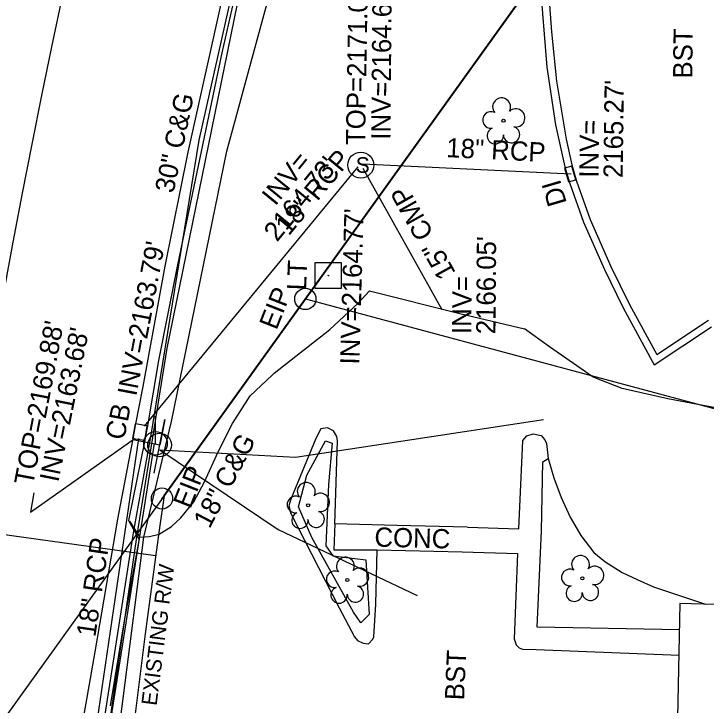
# Model space of a CAD drawing. Extents: x 945964 to 948456, y 631061 to 636061.
# Drawn here: x 946841.4 to 946985.2, y 633133.3 to 633276.9 of the extents above; entities that cross this region are included whole.
import ezdxf

# ---------------------------------------------------------------- set-up
doc = ezdxf.new("R2010")
doc.units = 0
for name, color, linetype in [('Exist Boundary County Line', 7, 'Continuous'), ('Exist Building', 7, 'Continuous'), ('Exist Horizontal Alignment', 7, 'Continuous'), ('Exist Property Iron Pin CELL', 7, 'Continuous'), ('Exist Property Iron Pin Text', 7, 'Continuous'), ('Exist Property Line', 7, 'Continuous'), ('Exist Property Tie Line', 7, 'Continuous'), ('Exist Right of Way Line', 7, 'Continuous'), ('Exist Right of Way Line Text', 7, 'Continuous'), ('Exist Right of Way Width CELL', 7, 'Continuous'), ('Exist Roads Change in Surface', 7, 'Continuous'), ('Exist Roads Curbs', 7, 'Continuous'), ('Exist Roads Curbs Text', 7, 'Continuous'), ('Exist Roads EOP', 7, 'Continuous'), ('Exist Roads EOP Other', 7, 'Continuous'), ('Exist Roads EOP Other Text', 7, 'Continuous'), ('Exist Structure Minor Catch Basin', 7, 'Continuous'), ('Exist Structure Minor Catch Basin Text', 7, 'Continuous'), ('Exist Structure Minor Catch Basin Top Elevation', 7, 'Continuous'), ('Exist Structure Minor Drop Inlet', 7, 'Continuous'), ('Exist Structure Minor Drop Inlet Text', 7, 'Continuous'), ('Exist Structure Minor Drop Inlet Top Elevation', 7, 'Continuous'), ('Exist Structure Minor Pipes CMP 15 Inch', 7, 'Continuous'), ('Exist Structure Minor Pipes CMP 15 Inch Invert', 7, 'Continuous'), ('Exist Structure Minor Pipes CMP 15 Inch Text', 7, 'Continuous'), ('Exist Structure Minor Pipes RCP 18 Inch', 7, 'Continuous'), ('Exist Structure Minor Pipes RCP 18 Inch Invert', 7, 'Continuous'), ('Exist Structure Minor Pipes RCP 18 Inch Text', 7, 'Continuous'), ('Exist Structure Minor Storm Sewer Manhole CELL', 7, 'Continuous'), ('Exist Structure Minor Storm Sewer Manhole Text', 7, 'Continuous'), ('Exist Utilities Gas UG Line SUE', 7, 'Continuous'), ('Exist Utilities Other Pole With Base CELL', 7, 'Continuous'), ('Exist Utilities Other Pole With Base Text', 7, 'Continuous'), ('Exist Utilities Power Joint Use Telephone CELL', 7, 'Continuous'), ('Exist Utilities Power Pole CELL', 7, 'Continuous'), ('Exist Utilities Power UG Cable SUE', 7, 'Continuous'), ('Exist Utilities Telephone UG Cable SUE', 7, 'Continuous'), ('Exist Utilities Telephone UG FO SUE', 7, 'Continuous'), ('Exist Utilities Water UG Line SUE', 7, 'Continuous'), ('Exist Vegetation Hedge Row', 7, 'Continuous'), ('Exist Vegetation Tree CELL', 7, 'Continuous')]:
    doc.layers.add(name, color=color, linetype=linetype)

# ---------------------------------------------------------------- blocks, each defined once
blk = doc.blocks.new('EXIST STRUCTURE MINOR STORM SEWER MANHOLE')
at = {"layer": 'Exist Structure Minor Storm Sewer Manhole CELL'}
blk.add_circle((0, 0), 0.0539, dxfattribs=at)
blk.add_text('S', height=0.065, dxfattribs=at).set_placement((-0.0206, -0.032))
blk = doc.blocks.new('EXIST UTILITIES POWER JOINT USE TELEPHONE')
at = {"layer": 'Exist Utilities Power Joint Use Telephone CELL'}
blk.add_line((0, 0), (0, 0), dxfattribs=at)
blk.add_lwpolyline([(-0.1188, 0), (0.108, -0.0008), (0, -0.0004), (0, 0.1125)], dxfattribs=at)
blk.add_circle((0, 0.0001), 0.049, dxfattribs=at)
blk = doc.blocks.new('EXIST PROPERTY IRON PIN')
at = {"layer": 'Exist Property Iron Pin CELL'}
for radius in [0.0441, 0.00141]:
    blk.add_circle((0, 0), radius, dxfattribs=at)
blk = doc.blocks.new('EXIST VEGETATION TREE')
at = {"layer": 'Exist Vegetation Tree CELL'}
blk.add_line((0, 0), (0, 0), dxfattribs=at)
blk.add_circle((0, 0), 0.00652, dxfattribs=at)
for centre, radius, start, end in [((-0.0077, 0.0575), 0.0371, 330.1651, 219.7134), ((-0.0521, 0.0031), 0.0345, 62.6636, 279.3457), ((0.051, 0.0118), 0.038, 257.1011, 134.1999), ((0.0335, -0.058), 0.034, 181.2822, 74.56), ((-0.0341, -0.0624), 0.0338, 111.5671, 6.231)]:
    blk.add_arc(centre, radius, start, end, dxfattribs=at)

msp = doc.modelspace()

# ---------------------------------------------------------------- linework, layer by layer
at = {"layer": 'Exist Boundary County Line'}
msp.add_line((947092.82, 633483.47), (946827.48, 633113.91), dxfattribs=at)
at = {"layer": 'Exist Building'}
msp.add_lwpolyline([(946978.8, 633106.89), (946978.21, 633084.49), (946976.66, 633022.75), (947059.2, 633020.29), (947060.88, 633083.15), (947040.77, 633083.6), (947042.05, 633115.14), (947051.3, 633115.11), (947050.84, 633101.74), (947104.34, 633099.63), (947106.1, 633132.87), (947031.58, 633135.37), (947033.53, 633169.99), (946989.73, 633171.14), (946989.49, 633154.15), (946979.77, 633154.44)], close=True, dxfattribs=at)
at = {"layer": 'Exist Horizontal Alignment'}
msp.add_arc((948718.82, 632879.65), 1909.86, 158.53343, 198.31343, dxfattribs=at)
at = {"layer": 'Exist Property Line'}
msp.add_line((946901.98, 633217.66), (947043.4, 633179.76), dxfattribs=at)
at = {"layer": 'Exist Property Tie Line'}
msp.add_lwpolyline([(946872.67, 633176.86), (946872.21, 633176.22)], dxfattribs=at)
at = {"layer": 'Exist Right of Way Line'}
msp.add_lwpolyline([(946872.67, 633176.86), (947082.24, 633468.73)], dxfattribs=at)
for radius, start in [(2096.28, 158.90258), (1996.28, 171.75828)]:
    msp.add_arc((948848.33, 632890.69), radius, start, 198.31343, dxfattribs=at)
at = {"layer": 'Exist Right of Way Width CELL'}
msp.add_line((946870.89, 633164.3), (946812.04, 633172.45), dxfattribs=at)
at = {"layer": 'Exist Roads Change in Surface'}
msp.add_lwpolyline([(946861.53, 633133.18), (946864.45, 633150.8), (946867.46, 633167.52)], dxfattribs=at)
at = {"layer": 'Exist Roads Curbs'}
for points in [[(946914.51, 633342.56), (946908.53, 633338.45), (946908.53, 633338.45), (946904.01, 633333.86), (946904.01, 633333.86), (946901.1, 633329.78), (946901.1, 633329.78), (946898.37, 633324.32), (946896.6, 633318.48), (946896.6, 633318.48), (946890.48, 633295.52), (946887.72, 633282.54), (946884.64, 633268.8), (946878.21, 633238.01), (946875.46, 633224.76), (946871.49, 633204.91), (946869.28, 633191.71), (946868.55, 633188.01), (946866.18, 633176.09), (946865.27, 633171.68), (946867.5, 633167.69)], [(946964.54, 633284.66), (946950.67, 633283.89), (946952.11, 633265.77), (946953.94, 633253.81), (946955.89, 633245.12)], [(946955.89, 633245.12), (946956.9, 633241.67), (946959.75, 633233.61), (946964.08, 633223.79), (946967.97, 633215.82), (946974.42, 633203.98), (946986.32, 633211.86)], [(946865.47, 633171.53), (946867.59, 633168.17), (946867.59, 633168.17), (946869.65, 633168.33), (946871.62, 633168.82), (946874.19, 633170.43), (946876.09, 633172.21), (946878.85, 633175.53), (946881.01, 633179.66), (946883.86, 633185.93), (946886.87, 633191.82), (946890.53, 633197.54), (946895.1, 633201.8)], [(946935.68, 633170.24), (946920.99, 633170.63), (946908.08, 633170.94), (946908.66, 633188.22), (946908.54, 633189.1), (946907.85, 633190.3), (946906.6, 633190.9), (946905.23, 633190.7), (946904.19, 633188.7), (946898.95, 633176.1), (946898.53, 633174.7), (946899, 633173.13), (946908.98, 633153.49), (946912.21, 633147.48), (946912.8, 633146.73), (946913.96, 633146.14), (946915.07, 633146.06), (946916.01, 633147.01), (946916.19, 633147.47), (946916.62, 633154.29), (946916.93, 633165.58), (946934.58, 633165.12)], [(946935.68, 633170.24), (946946.33, 633169.9), (946947.15, 633188.23), (946947.98, 633189.23), (946949.29, 633189.67), (946950.97, 633189.27), (946951.69, 633188.41), (946952.06, 633187.66), (946952.21, 633186.41), (946952.38, 633184.55), (946953.56, 633180.52), (946955.1, 633176.41), (946956.97, 633172.34), (946959.16, 633168.56), (946961.9, 633165.01), (946964.15, 633163.12), (946967.79, 633160.87), (946970.92, 633159.43), (946974.28, 633157.87), (946985.08, 633154.28)], [(946934.58, 633165.12), (946946.02, 633164.82), (946945.35, 633147.1), (946945.75, 633145.84), (946946.41, 633145.21), (946947.11, 633144.92), (946949.93, 633144.84), (946979.61, 633143.67)]]:
    msp.add_lwpolyline(points, dxfattribs=at)
at = {"layer": 'Exist Roads EOP'}
for points in [[(946884.99, 633281.53), (946877.59, 633248.11), (946872.8, 633224.47), (946868.2, 633199.49), (946866.65, 633191.41), (946866.14, 633188.63), (946862.99, 633171.96), (946858.25, 633144.4), (946855.25, 633126.98)], [(946957.33, 633245.54), (946958.32, 633242.13), (946961.14, 633234.17), (946965.44, 633224.43), (946969.3, 633216.51), (946974.95, 633206.14), (946985.7, 633213.26)]]:
    msp.add_lwpolyline(points, dxfattribs=at)
at = {"layer": 'Exist Roads EOP Other'}
for points in [[(946964.92, 633283.06), (946952.39, 633282.55), (946953.07, 633273.12), (946954.17, 633262.88), (946956.13, 633250.85), (946957.33, 633245.54)], [(946895.1, 633201.8), (946895.5, 633202.25), (946907.09, 633211.31), (946912.93, 633216.77), (946915.28, 633219.37), (946934.06, 633214.64), (946947.47, 633211.46)], [(947103.76, 633138.01), (947102.75, 633141.23), (947100.19, 633144.32), (947090.1, 633153.49), (947083.67, 633159.12), (947074.63, 633165.03), (947065.42, 633170.4), (947055.96, 633173.93), (947045.36, 633177.19), (947038.53, 633179.18), (947032.13, 633182.46), (947021.84, 633186.04), (947010.34, 633189.19), (946998.41, 633191.88), (946989.75, 633194.56), (946977.25, 633196.91), (946967.79, 633199.07), (946961.76, 633201.44), (946952.66, 633207.73), (946947.47, 633211.46)], [(946979.69, 633148.91), (946950.15, 633149.53), (946951.04, 633169.51), (946951.27, 633183.8), (946952.38, 633184.55)], [(946908.08, 633170.94), (946907.91, 633165.55), (946916.93, 633165.58)]]:
    msp.add_lwpolyline(points, dxfattribs=at)
at = {"layer": 'Exist Structure Minor Catch Basin'}
msp.add_line((946866.17, 633188.7), (946866.71, 633191.73), dxfattribs=at)
msp.add_lwpolyline([(946866.17, 633188.7), (946868.07, 633188.42), (946868.63, 633188.29), (946869.1, 633191.29), (946868.64, 633191.4), (946866.71, 633191.73)], dxfattribs=at)
at = {"layer": 'Exist Structure Minor Drop Inlet'}
msp.add_lwpolyline([(946958.16, 633242.43), (946957.35, 633245.26), (946955.83, 633244.83), (946956.64, 633241.99)], close=True, dxfattribs=at)
at = {"layer": 'Exist Structure Minor Drop Inlet Top Elevation'}
msp.add_lwpolyline([(946845.6, 633177.39), (946844.9, 633173.37), (946866.67, 633188.78)], dxfattribs=at)
at = {"layer": 'Exist Structure Minor Pipes CMP 15 Inch'}
msp.add_line((946930.38, 633215.4), (946913.97, 633244.77), dxfattribs=at)
at = {"layer": 'Exist Structure Minor Pipes RCP 18 Inch'}
for p, q in [((946868.56, 633191.23), (946912.94, 633245.1)), ((946913.88, 633245.75), (946957.22, 633243.64)), ((946850.95, 633077.27), (946867.41, 633188.67))]:
    msp.add_line(p, q, dxfattribs=at)
at = {"layer": 'Exist Utilities Gas UG Line SUE'}
msp.add_lwpolyline([(946845.5, 632898.11), (946850.73, 633021.39), (946858.89, 633093.64), (946868.46, 633168.18), (946874.18, 633192.21), (946885.66, 633248.38), (946897.01, 633290.1), (946905.35, 633314.3), (946948.47, 633344.78), (946953.35, 633385.57), (946936.81, 633391.16)], dxfattribs=at)
at = {"layer": 'Exist Utilities Other Pole With Base CELL'}
msp.add_line((946906.76, 633222.51), (946906.76, 633222.51), dxfattribs=at)
msp.add_lwpolyline([(946904.04, 633225.21), (946909.44, 633225.21), (946909.44, 633219.81), (946904.04, 633219.81), (946904.04, 633225.21)], dxfattribs=at)
msp.add_circle((946906.76, 633222.51), 0.0707, dxfattribs=at)
at = {"layer": 'Exist Utilities Power Pole CELL'}
for q in [(946870.86, 633193.29), (946870.86, 633187.66)]:
    msp.add_line((946870.86, 633187.66), q, dxfattribs=at)
msp.add_circle((946870.86, 633187.66), 2.45, dxfattribs=at)
at = {"layer": 'Exist Utilities Power UG Cable SUE'}
msp.add_lwpolyline([(946871.73, 633186.34), (946899.92, 633184.81), (946951.43, 633192.6)], dxfattribs=at)
at = {"layer": 'Exist Utilities Telephone UG Cable SUE'}
for points in [[(946848.57, 632861.08), (946848.15, 632901.79), (946848.19, 632960.21), (946851.51, 633021.85), (946856.12, 633073.43), (946861.87, 633131.99), (946870.69, 633187.61)], [(946871.74, 633186.34), (946896.37, 633169.75), (946925.21, 633156.09)]]:
    msp.add_lwpolyline(points, dxfattribs=at)
at = {"layer": 'Exist Utilities Telephone UG FO SUE'}
msp.add_lwpolyline([(946843.75, 632861.86), (946845.45, 632875.49), (946846.87, 632959.02), (946849.9, 633021.88), (946856.09, 633093.82), (946867.01, 633168.17), (946873.26, 633207.46), (946887.9, 633278.92), (946901.4, 633327.21), (946927.15, 633399.5), (946955.33, 633464.91), (946976.87, 633502.55), (946990.39, 633526.44), (947042.99, 633595.21), (947065.95, 633626.61), (947283.34, 634211.93), (947296.03, 634240.08), (947307.13, 634250.19), (947335.86, 634268.18), (947320.62, 634317.86), (947311.2, 634351.26), (947308.67, 634385.7), (947324.73, 634436.61)], dxfattribs=at)
at = {"layer": 'Exist Utilities Water UG Line SUE'}
msp.add_lwpolyline([(946861.6, 632622.99), (946857.97, 632647.58), (946852.97, 632699.99), (946849.46, 632747.01), (946843.88, 632853.23), (946844.6, 632925.42), (946848.49, 633021.71), (946854.67, 633094.54), (946866.27, 633169.12), (946869.9, 633189.05), (946879.92, 633250.64), (946895.59, 633320.41), (946906.54, 633358.29), (946922.14, 633411.44), (946948.63, 633497.92), (946975.56, 633562.66), (947003.55, 633599.53), (947037.06, 633649.36)], dxfattribs=at)
at = {"layer": 'Exist Vegetation Hedge Row'}
msp.add_lwpolyline([(946914.54, 633163.48), (946915.27, 633152.13), (946913.52, 633150.39), (946911.98, 633152.6), (946903.34, 633168.15), (946900.58, 633174.49), (946902.29, 633181.09), (946906.19, 633188.21), (946907.58, 633187.74), (946906.82, 633179.11), (946906.27, 633166.36), (946907.66, 633164.29), (946914.54, 633163.48)], dxfattribs=at)
at = {"layer": 'Exist Vegetation Tree CELL'}
for p, q in [((946943.13, 633254.67), (946943.13, 633254.67)), ((946902.56, 633174.81), (946902.56, 633174.81)), ((946910.69, 633159.29), (946910.69, 633159.29))]:
    msp.add_line(p, q, dxfattribs=at)
for centre in [(946943.13, 633254.67), (946902.56, 633174.81), (946910.69, 633159.29)]:
    msp.add_circle(centre, 0.326, dxfattribs=at)
for centre, radius, start, end in [((946942.74, 633257.55), 1.86, 330.1651, 219.7134), ((946940.52, 633254.83), 1.73, 62.6636, 279.3457), ((946945.68, 633255.26), 1.9, 257.1011, 134.1999), ((946944.8, 633251.78), 1.7, 181.2822, 74.56), ((946941.42, 633251.55), 1.69, 111.5671, 6.231), ((946902.17, 633177.68), 1.86, 330.1651, 219.7134), ((946905.11, 633175.4), 1.9, 257.1011, 134.1999), ((946899.95, 633174.96), 1.73, 62.6636, 279.3457), ((946900.85, 633171.69), 1.69, 111.5671, 6.231), ((946904.23, 633171.91), 1.7, 181.2822, 74.56), ((946910.31, 633162.16), 1.86, 330.1651, 219.7134), ((946913.24, 633159.88), 1.9, 257.1011, 134.1999), ((946908.09, 633159.44), 1.73, 62.6636, 279.3457), ((946908.99, 633156.17), 1.69, 111.5671, 6.231), ((946912.37, 633156.39), 1.7, 181.2822, 74.56)]:
    msp.add_arc(centre, radius, start, end, dxfattribs=at)

# ---------------------------------------------------------------- block references
at = {"layer": 'Exist Property Iron Pin CELL', "xscale": 50, "yscale": 50}
for p in [(946901.98, 633217.66), (946872.21, 633176.22)]:
    msp.add_blockref('EXIST PROPERTY IRON PIN', p, dxfattribs=at)
at = {"layer": 'Exist Structure Minor Storm Sewer Manhole CELL', "xscale": 50, "yscale": 50}
msp.add_blockref('EXIST STRUCTURE MINOR STORM SEWER MANHOLE', (946913.49, 633245.45), dxfattribs=at)
at = {"layer": 'Exist Utilities Power Joint Use Telephone CELL', "xscale": 50.00000000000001, "yscale": 49.99999999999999, "rotation": 78.8975056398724}
msp.add_blockref('EXIST UTILITIES POWER JOINT USE TELEPHONE', (946871.71, 633187.33), dxfattribs=at)
at = {"layer": 'Exist Vegetation Tree CELL', "xscale": 50, "yscale": 50}
msp.add_blockref('EXIST VEGETATION TREE', (946959.52, 633159.65), dxfattribs=at)

# ---------------------------------------------------------------- texts
at = {"layer": 'Exist Property Iron Pin Text'}
for p in [(946896, 633211.04), (946878.12, 633173.93)]:
    msp.add_text('EIP', height=4, rotation=68.5334, dxfattribs=at).set_placement(p)
at = {"layer": 'Exist Right of Way Line Text'}
msp.add_text('EXISTING R/W', height=3.2, rotation=82.7848, dxfattribs=at).set_placement((946871.08, 633133.08))
at = {"layer": 'Exist Roads Curbs Text'}
for s, rotation, p in [('30" C&G', 78.2279, (946874.61, 633239.48)), ('18" C&G', 62.3442, (946882.08, 633169.8)), ('CONC', 358.477, (946916.29, 633166.24))]:
    msp.add_text(s, height=4, rotation=rotation, dxfattribs=at).set_placement(p)
at = {"layer": 'Exist Roads EOP Other Text'}
for rotation, p in [(89.3313, (946982.34, 633263.42)), (87.5036, (946934.94, 633134.26))]:
    msp.add_text('BST', height=4, rotation=rotation, dxfattribs=at).set_placement(p)
at = {"layer": 'Exist Structure Minor Catch Basin Text'}
msp.add_text('CB', height=4, rotation=78.8251, dxfattribs=at).set_placement((946864.35, 633188.19))
at = {"layer": 'Exist Structure Minor Catch Basin Top Elevation'}
msp.add_text("TOP=2169.88'", height=4, rotation=79.2404, dxfattribs=at).set_placement((946845.41, 633178.79))
at = {"layer": 'Exist Structure Minor Drop Inlet Text'}
msp.add_text('DI', height=4, rotation=106.3682, dxfattribs=at).set_placement((946956.32, 633237.59))
at = {"layer": 'Exist Structure Minor Pipes CMP 15 Inch Invert'}
for s, rotation, p in [("INV=2164.77'", 88.3881, (946913.19, 633204)), ("2166.05'", 89.576, (946941.46, 633210.32)), ('INV=', 89.576, (946936.45, 633210.36))]:
    msp.add_text(s, height=4, rotation=rotation, dxfattribs=at).set_placement(p)
at = {"layer": 'Exist Structure Minor Pipes CMP 15 Inch Text'}
msp.add_text('15" CMP', height=4, rotation=119.1962, dxfattribs=at).set_placement((946933.3, 633223.09))
at = {"layer": 'Exist Structure Minor Pipes RCP 18 Inch Invert'}
for s, rotation, p in [("INV=2164.65'", 89.5187, (946919.66, 633250.72)), ("2165.27'", 89.2751, (946967.88, 633242.75)), ('INV=', 89.2751, (946962.87, 633242.82)), ('INV=', 50.813, (946895.73, 633236.82)), ("2164.73'", 50.813, (946896.11, 633229.36)), ("INV=2163.79'", 79.2959, (946866.86, 633197.33)), ("INV=2163.68'", 78.5516, (946850.68, 633179.47))]:
    msp.add_text(s, height=4, rotation=rotation, dxfattribs=at).set_placement(p)
at = {"layer": 'Exist Structure Minor Pipes RCP 18 Inch Text'}
for rotation, p in [(357.2166, (946931.18, 633247.12)), (50.5129, (946898.54, 633230.62)), (81.5987, (946858.36, 633147.33))]:
    msp.add_text('18" RCP', height=4, rotation=rotation, dxfattribs=at).set_placement(p)
at = {"layer": 'Exist Structure Minor Storm Sewer Manhole Text'}
msp.add_text("TOP=2171.07'", height=4, rotation=89.0208, dxfattribs=at).set_placement((946914.39, 633249.6))
at = {"layer": 'Exist Utilities Other Pole With Base Text'}
msp.add_text('LT', height=4, rotation=87.7743, dxfattribs=at).set_placement((946902.13, 633219.39))

doc.saveas('drawing.dxf')
